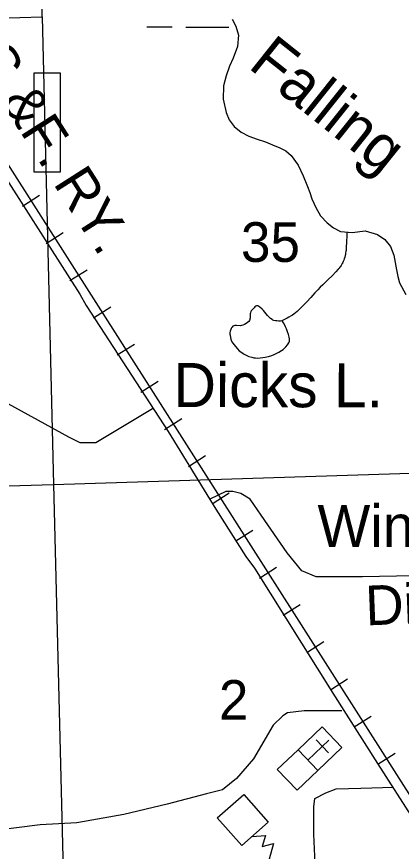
# Model space of a CAD drawing. Extents: x 2480962 to 2688785, y 277103 to 599240.
# Drawn here: x 2538319 to 2542680, y 460329 to 469792 of the extents above; entities that cross this region are included whole.
import ezdxf

# ---------------------------------------------------------------- set-up
doc = ezdxf.new("R2010")
doc.units = 0
for name, color, linetype in [('Communities and Subdivisions Names without Post Office', 7, 'Continuous'), ('Culture', 7, 'Continuous'), ('Lakes and Ponds', 7, 'Continuous'), ('Lakes and Ponds Text', 7, 'Continuous'), ('Level 31', 7, 'Continuous'), ('Local Roads Improved', 7, 'Continuous'), ('Local Roads Paved', 7, 'Continuous'), ('Local Roads Related Text', 7, 'Continuous'), ('Narrow River Creek and Branch and Slough', 7, 'Continuous'), ('Railroads', 7, 'Continuous'), ('Railroads Text', 7, 'Continuous'), ('Section Lines', 7, 'Continuous'), ('Section Numbers', 7, 'Continuous'), ('Swamps', 7, 'Continuous'), ('Township and Range lines', 7, 'Continuous'), ('US Routes Highway Center Lines', 7, 'Continuous')]:
    doc.layers.add(name, color=color, linetype=linetype)

msp = doc.modelspace()

# ---------------------------------------------------------------- linework, layer by layer
at = {"layer": 'Culture'}
for p, q in [((2541780.505, 461739.276), (2541508.73, 461480.889)), ((2542004.44, 461503.738), (2541780.505, 461739.276)), ((2541620.698, 461363.121), (2541856.343, 461587.157)), ((2541714.86, 461590.626), (2541852.764, 461445.576)), ((2541508.73, 461480.889), (2541732.666, 461245.351)), ((2541732.666, 461245.351), (2542004.44, 461503.738))]:
    msp.add_line(p, q, dxfattribs=at)
for points in [[(2541508.73, 461480.889), (2541732.666, 461245.351), (2541497.129, 461021.416), (2541273.193, 461256.954)], [(2541170.421, 460659.616), (2540870.845, 460394.269), (2540593.233, 460707.692), (2540892.808, 460973.039)]]:
    msp.add_lwpolyline(points, close=True, dxfattribs=at)
msp.add_lwpolyline([(2540987.882, 460497.432), (2541140.499, 460506.877), (2541101.745, 460382.18), (2541230.959, 460418.045), (2541180.655, 460239.896)], dxfattribs=at)
at = {"layer": 'Lakes and Ponds'}
msp.add_lwpolyline([(2541325.088, 466343.182), (2541310.651, 466341.302), (2541288.79, 466340.787), (2541266.979, 466342.182), (2541253.283, 466343.718), (2541233.091, 466348.089), (2541223.326, 466351.862), (2541213.887, 466357.101), (2541196.747, 466369.918), (2541183.474, 466382.192), (2541162.851, 466405.343), (2541133.942, 466441.748), (2541118.407, 466459.601), (2541100.924, 466476.541), (2541076.897, 466497.502), (2541064.835, 466506.378), (2541052.762, 466512.656), (2541044.347, 466513.993), (2541036.931, 466512.428), (2541030.415, 466509.293), (2541018.975, 466500.676), (2541010.394, 466492.325), (2540984.88, 466463.991), (2540979.03, 466456.673), (2540974.806, 466449.487), (2540969.612, 466435.333), (2540967.299, 466422.43), (2540965.3, 466376.613), (2540963.891, 466365.73), (2540962.009, 466357.896), (2540957.387, 466346.82), (2540950.017, 466336.731), (2540934.651, 466322.811), (2540922.159, 466314.037), (2540902.391, 466302.894), (2540882.047, 466293.342), (2540868.962, 466289.487), (2540856.764, 466288.393), (2540811.95, 466291.005), (2540801.013, 466290.835), (2540793.073, 466289.904), (2540781.737, 466286.745), (2540771.287, 466280.882), (2540762.214, 466272.83), (2540755.054, 466264.121), (2540749.478, 466255.061), (2540745.213, 466245.879), (2540739.599, 466227.196), (2540737.088, 466209.675), (2540736.602, 466193.779), (2540737.402, 466179.661), (2540741.341, 466155.052), (2540746.229, 466137.17), (2540750.877, 466124.359), (2540759.272, 466106.52), (2540769.176, 466090.855), (2540798.973, 466052.146), (2540823.251, 466024.44), (2540843.057, 466004.911), (2540859.025, 465991.181), (2540885.092, 465972.381), (2540899.2, 465963.909), (2540914.1, 465956.132), (2540934.64, 465946.883), (2540952.622, 465939.926), (2540984.101, 465930.345), (2541007.712, 465925.359), (2541025.416, 465922.876), (2541051.96, 465921.2), (2541078.481, 465922.017), (2541111.402, 465925.681), (2541136.09, 465929.897), (2541173.109, 465938.71), (2541210.107, 465950.668), (2541239.211, 465962.132), (2541260.083, 465971.478), (2541290.389, 465987.143), (2541320.163, 466005.336), (2541339.173, 466019.047), (2541352.211, 466030.103), (2541370.422, 466048.509), (2541387.78, 466069.829), (2541397.595, 466083.979), (2541403.828, 466094.802), (2541410.578, 466111.368), (2541412.483, 466119.796), (2541413.225, 466128.319), (2541412.823, 466139.367), (2541409.819, 466158.864), (2541401.367, 466188.3), (2541390.595, 466217.648), (2541377.544, 466251.356), (2541367.012, 466275.853), (2541358.283, 466293.65), (2541343.241, 466319.219), (2541334.607, 466331.418), (2541325.088, 466343.182)], dxfattribs=at)
msp.add_lwpolyline([(2541325.088, 466343.182), (2541310.651, 466341.302), (2541288.79, 466340.787), (2541266.979, 466342.182), (2541253.283, 466343.718), (2541233.091, 466348.089), (2541223.326, 466351.862), (2541213.887, 466357.101), (2541196.747, 466369.918), (2541183.474, 466382.192), (2541162.851, 466405.343), (2541133.942, 466441.748), (2541118.407, 466459.601), (2541100.924, 466476.541), (2541076.897, 466497.502), (2541064.835, 466506.378), (2541052.762, 466512.656), (2541044.347, 466513.993), (2541036.931, 466512.428), (2541030.415, 466509.293), (2541018.975, 466500.676), (2541010.394, 466492.325), (2540984.88, 466463.991), (2540979.03, 466456.673), (2540974.806, 466449.487), (2540969.612, 466435.333), (2540967.299, 466422.43), (2540965.3, 466376.613), (2540963.891, 466365.73), (2540962.009, 466357.896), (2540957.387, 466346.82), (2540950.017, 466336.731), (2540934.651, 466322.811), (2540922.159, 466314.037), (2540902.391, 466302.894), (2540882.047, 466293.342), (2540868.962, 466289.487), (2540856.764, 466288.393), (2540811.95, 466291.005), (2540801.013, 466290.835), (2540793.073, 466289.904), (2540781.737, 466286.745), (2540771.287, 466280.882), (2540762.214, 466272.83), (2540755.054, 466264.121), (2540749.478, 466255.061), (2540745.213, 466245.879), (2540739.599, 466227.196), (2540737.088, 466209.675), (2540736.602, 466193.779), (2540737.402, 466179.661), (2540741.341, 466155.052), (2540746.229, 466137.17), (2540750.877, 466124.359), (2540759.272, 466106.52), (2540769.176, 466090.855), (2540798.973, 466052.146), (2540823.251, 466024.44), (2540843.057, 466004.911), (2540859.025, 465991.181), (2540885.092, 465972.381), (2540899.2, 465963.909), (2540914.1, 465956.132), (2540934.64, 465946.883), (2540952.622, 465939.926), (2540984.101, 465930.345), (2541007.712, 465925.359), (2541025.416, 465922.876), (2541051.96, 465921.2), (2541078.481, 465922.017), (2541111.402, 465925.681), (2541136.09, 465929.897), (2541173.109, 465938.71), (2541210.107, 465950.668), (2541239.211, 465962.132), (2541260.083, 465971.478), (2541290.389, 465987.143), (2541320.163, 466005.336), (2541339.173, 466019.047), (2541352.211, 466030.103), (2541370.422, 466048.509), (2541387.78, 466069.829), (2541397.595, 466083.979), (2541403.828, 466094.802), (2541410.578, 466111.368), (2541412.483, 466119.796), (2541413.225, 466128.319), (2541412.823, 466139.367), (2541409.819, 466158.864), (2541401.367, 466188.3), (2541390.595, 466217.648), (2541377.544, 466251.356), (2541367.012, 466275.853), (2541358.283, 466293.65), (2541343.241, 466319.219), (2541334.607, 466331.418), (2541325.088, 466343.182)], dxfattribs=at)
at = {"layer": 'Level 31'}
msp.add_lwpolyline([(2538517.686, 469156.376), (2538812.467, 469156.376), (2538812.467, 468027.054), (2538517.686, 468027.054)], close=True, dxfattribs=at)
at = {"layer": 'Local Roads Improved'}
msp.add_lwpolyline([(2546683.518, 463173.493), (2546564.369, 463236.572), (2546410.175, 463369.739), (2546312.052, 463425.809), (2546206.92, 463446.836), (2545702.288, 463446.836), (2545302.787, 463425.809), (2545113.549, 463411.792), (2544903.286, 463467.862), (2544721.057, 463488.888), (2544363.609, 463488.888), (2543207.159, 463460.853), (2542239.946, 463439.827), (2541910.533, 463439.827), (2541714.287, 463439.827), (2541553.084, 463509.915), (2541384.874, 463713.17), (2541090.504, 464140.706), (2540964.346, 464322.934), (2540859.214, 464386.013), (2540768.1, 464407.04), (2540691.003, 464407.04), (2540508.775, 464322.934)], dxfattribs=at)
at = {"layer": 'Local Roads Paved'}
for points in [[(2533479.481, 460402.327), (2533329.911, 465380.851), (2533361.962, 465583.838), (2533597, 465615.889), (2536652.488, 465690.673), (2537592.639, 465712.041), (2537752.892, 465658.623), (2538906.713, 465028.295), (2539034.915, 464964.194), (2539141.75, 464964.194), (2539216.535, 464964.194), (2539857.547, 465348.801)], [(2542006.388, 461919.69), (2541580.073, 461919.69), (2541388.231, 461898.374), (2541334.941, 461866.401), (2541228.362, 461759.822), (2541004.547, 461376.138), (2540812.705, 461152.322), (2540652.837, 461024.428), (2540471.652, 460981.796), (2540024.021, 460864.559), (2539533.758, 460747.323), (2539000.864, 460651.402), (2538585.206, 460630.086), (2538073.628, 460566.138), (2537498.102, 460491.533), (2537359.549, 460480.875), (2536997.181, 460406.27), (2536101.919, 460374.296)], [(2541729.283, 459606.929), (2541686.652, 460523.507), (2541686.652, 460832.586), (2541697.309, 460928.507), (2541825.204, 460992.454), (2541942.441, 461035.086), (2542219.546, 461045.743), (2542592.572, 461056.401)]]:
    msp.add_lwpolyline(points, dxfattribs=at)
at = {"layer": 'Narrow River Creek and Branch and Slough'}
for points in [[(2540760.67, 469763.858), (2540804.254, 469685.445), (2540832.429, 469580.38), (2540823.979, 469453.574), (2540773.355, 469320.765), (2540732.591, 469230.347), (2540692.027, 469120.003), (2540662.335, 469007.482), (2540658.114, 468857.963), (2540693.771, 468707.205), (2540729.58, 468620.802), (2540786.309, 468545.193), (2540864.815, 468481.461), (2540951.923, 468437.214), (2541045.018, 468404.446), (2541137.963, 468371.807), (2541220.677, 468339.823), (2541302.872, 468306.034), (2541371.654, 468269.926), (2541431.155, 468218.524), (2541508.743, 468108.075), (2541567.1, 467988.65), (2541616.67, 467868.121), (2541641.693, 467797.364), (2541666.594, 467726.487), (2541710.023, 467627.352), (2541764.944, 467532.91), (2541840.223, 467455.042), (2541910.307, 467399.119), (2541989.812, 467357.342), (2542122.145, 467343.785), (2542269.795, 467362.157), (2542407.85, 467322.312), (2542493.117, 467264.788), (2542558.058, 467187.68), (2542596.711, 467088.071), (2542611.331, 467003.843), (2542625.944, 466919.694), (2542641.872, 466845.92), (2542660.107, 466772.511), (2542730.986, 466641.793)], [(2542062.631, 467349.882), (2542061.487, 467305.843), (2542059.1, 467239.805), (2542056.29, 467173.772), (2542055.272, 467157.655), (2542053.877, 467143.622), (2542052.281, 467131.39), (2542048.67, 467110.079), (2542045.3, 467094.166), (2542042.413, 467082.265), (2542037.525, 467064.458), (2542031.991, 467046.694), (2542026.257, 467030.482), (2542020.672, 467016.58), (2542015.335, 467004.659), (2542010.312, 466994.433), (2542005.64, 466985.654), (2541996.827, 466970.7), (2541989.668, 466959.853), (2541983.984, 466951.939), (2541974.938, 466940.449), (2541965.254, 466929.441), (2541937.017, 466899.401), (2541894.301, 466855.068), (2541850.973, 466811.37), (2541790.904, 466752.563), (2541760.945, 466723.098), (2541731.411, 466693.208), (2541699.906, 466660.032), (2541653.378, 466609.58), (2541606.829, 466559.128), (2541585.059, 466536.057), (2541552.052, 466501.822), (2541518.521, 466467.891), (2541497.538, 466448.192), (2541478.317, 466432.112), (2541460.878, 466418.863), (2541445.167, 466407.858), (2541431.091, 466398.648), (2541405.759, 466383.402), (2541386.214, 466372.632), (2541356.09, 466357.421), (2541325.088, 466343.182)]]:
    msp.add_lwpolyline(points, dxfattribs=at)
at = {"layer": 'Railroads'}
for p, q in [((2538578.716, 467762.703), (2538384.733, 467639.129)), ((2538847.355, 467341.001), (2538653.372, 467217.427)), ((2539115.995, 466919.298), (2538922.011, 466795.724)), ((2539384.634, 466497.596), (2539190.651, 466374.022)), ((2539653.273, 466075.893), (2539459.29, 465952.319)), ((2539921.912, 465654.191), (2539727.929, 465530.617)), ((2540190.552, 465232.489), (2539996.569, 465108.915)), ((2540459.191, 464810.786), (2540265.208, 464687.212)), ((2540727.83, 464389.084), (2540533.847, 464265.51)), ((2540996.47, 463967.381), (2540802.487, 463843.807)), ((2541265.109, 463545.679), (2541071.126, 463422.105)), ((2541533.748, 463123.977), (2541339.765, 463000.402)), ((2541802.388, 462702.274), (2541608.405, 462578.7)), ((2542071.027, 462280.572), (2541877.044, 462156.998)), ((2542339.666, 461858.869), (2542145.683, 461735.295)), ((2542608.306, 461437.167), (2542414.322, 461313.593))]:
    msp.add_line(p, q, dxfattribs=at)
for points in [[(2535189.55, 474029.408), (2536089.7, 471644.944), (2536291.253, 471185.4), (2536531.488, 470762.342), (2552586.883, 445559.036), (2552586.884, 445559.036), (2553075.384, 444874.143), (2553427.841, 444460.531), (2556691.947, 440882.519), (2556841.764, 440734.641), (2557006.218, 440603.234), (2557183.506, 440489.737), (2557371.687, 440395.394), (2557568.699, 440321.239), (2557735.519, 440276.028), (2568072.12, 437946.462), (2568887.934, 437807.005), (2569361.53, 437765.755), (2570495.789, 437701.245), (2571983.523, 437694.622), (2573132.142, 437796.523), (2616563.163, 443432.973)], [(2536531.488, 470762.342), (2552586.883, 445559.036), (2552586.884, 445559.036), (2553075.384, 444874.143), (2553427.841, 444460.531), (2556691.947, 440882.519), (2556841.764, 440734.641), (2557006.218, 440603.234), (2557183.506, 440489.737), (2557371.687, 440395.394), (2557568.699, 440321.239), (2557735.519, 440276.028), (2568072.12, 437946.462), (2568887.934, 437807.005), (2569361.53, 437765.755), (2570495.789, 437701.245), (2571983.523, 437694.622), (2573132.142, 437796.523), (2616563.163, 443432.973)]]:
    msp.add_lwpolyline(points, dxfattribs=at)
at = {"layer": 'Section Lines'}
for p, q in [((2538559.382, 475036.327), (2538605.621, 469791.667)), ((2533309.33, 469634.741), (2538606.599, 469791.689)), ((2538606.599, 469791.689), (2538737.608, 464487.425)), ((2538737.603, 464487.596), (2538867.356, 459234.171))]:
    msp.add_line(p, q, dxfattribs=at)
at = {"layer": 'Swamps'}
for points in [[(2539793.369, 469675.17), (2540080.844, 469675.174)], [(2540236.7, 469672.559), (2540722.784, 469672.567)]]:
    msp.add_lwpolyline(points, dxfattribs=at)
at = {"layer": 'Township and Range lines'}
for p, q in [((2538737.603, 464487.596), (2543947.212, 464652.04)), ((2533390.772, 464333.023), (2538737.608, 464487.425))]:
    msp.add_line(p, q, dxfattribs=at)
at = {"layer": 'US Routes Highway Center Lines'}
msp.add_lwpolyline([(2537341.586, 469291.003), (2538342.082, 467731.72), (2538693.32, 467178.254), (2539033.914, 466646.075), (2539108.42, 466518.352), (2540034.411, 465086.791), (2540577.233, 464208.696), (2540917.827, 463671.195), (2541013.62, 463538.151), (2541902.358, 462122.555), (2542407.928, 461324.287), (2542823.027, 460680.35), (2542950.75, 460472.801), (2543663.87, 459360.547), (2543988.499, 458849.655)], dxfattribs=at)

# ---------------------------------------------------------------- texts
at = {"layer": 'Communities and Subdivisions Names without Post Office'}
msp.add_text('Winfield', height=475, rotation=0.0009472, dxfattribs=at).set_placement((2541729.22, 463780.476))
at = {"layer": 'Lakes and Ponds Text'}
for s, rotation, p in [('Falling', 321.4052, (2540931.104, 469218.806)), ('Dicks L.', 359.9080083, (2540095.744, 465365.701))]:
    msp.add_text(s, height=500, rotation=rotation, dxfattribs=at).set_placement(p)
at = {"layer": 'Local Roads Related Text'}
msp.add_text('Dicks Rd.', height=450, rotation=2.2404306, dxfattribs=at).set_placement((2542279.878, 462889.307))
at = {"layer": 'Railroads Text'}
msp.add_text('G.S.&F. RY.', height=450, rotation=302.5339278, dxfattribs=at).set_placement((2537485.558, 469848.535))
at = {"layer": 'Section Numbers'}
for s, rotation, p in [('35', 359.9794389, (2540861.586, 467011.686)), ('2', 359.9794472, (2540611.447, 461819.92))]:
    msp.add_text(s, height=450, rotation=rotation, dxfattribs=at).set_placement(p)

doc.saveas('drawing.dxf')
